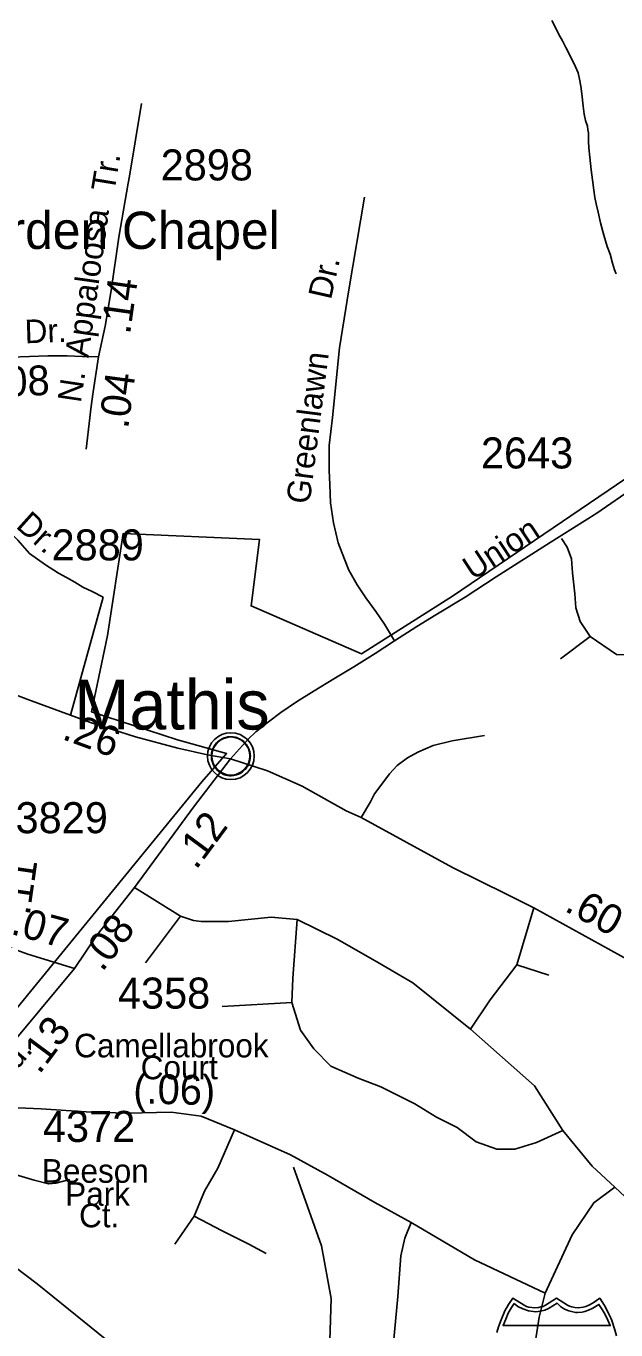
# Model space of a CAD drawing. Extents: x 1547597 to 1699558, y 810033 to 920809.
# Drawn here: x 1673884 to 1676262, y 849752 to 855001 of the extents above; entities that cross this region are included whole.
import ezdxf

# ---------------------------------------------------------------- set-up
doc = ezdxf.new("R2010")
doc.units = 0
for name, color, linetype in [('Exist Boundary Political City Limit New', 7, 'Continuous'), ('Exist Civil Demographics Community CELL', 7, 'Continuous'), ('Exist Civil Demographics Community Label', 7, 'Continuous'), ('Exist Cultural Church Label', 7, 'Continuous'), ('Exist Hydrographic Creek Single Shore', 7, 'Continuous'), ('Exist Hydrographic Misc Water Feature', 7, 'Continuous'), ('Exist Road Non-System Type 51', 7, 'Continuous'), ('Exist Road Non-System Type 51 Label', 7, 'Continuous'), ('Exist Road Primary Interstate Shield CELL', 7, 'Continuous'), ('Exist Road Secondary Mileage Hundredths English Label', 7, 'Continuous'), ('Exist Road Secondary Type 51 Attributed', 7, 'Continuous'), ('Exist Road Secondary Type 51 Label', 7, 'Continuous'), ('Exist Road Secondary Type 51 Number Label', 7, 'Continuous'), ('Map Preparation Boundary City Limit Buffer Line', 7, 'Continuous')]:
    doc.layers.add(name, color=color, linetype=linetype)

msp = doc.modelspace()

# ---------------------------------------------------------------- linework, layer by layer
at = {"layer": 'Exist Boundary Political City Limit New'}
msp.add_lwpolyline([(1672435.5, 849083), (1672907.3, 849938), (1673643.6, 850799.3), (1674593.4, 851958.8), (1674692.4, 852072.7), (1674494.4, 852127.2), (1674147.9, 852241.1), (1674212.2, 852548.1), (1674276.1, 852958.9), (1674825.6, 852934.2), (1674791, 852666.8), (1675236.5, 852473.7), (1675602.8, 852706.4), (1676523.6, 853330.3)], dxfattribs=at)
at = {"layer": 'Exist Civil Demographics Community CELL'}
msp.add_lwpolyline([(1674632.3, 852074.7), (1674633.3, 852080.3), (1674635.1, 852086.9), (1674638, 852094.1), (1674640.9, 852099.8), (1674644.3, 852105.6), (1674648, 852110.7), (1674652, 852115.1), (1674656.6, 852119.6), (1674662.1, 852124.2), (1674667.6, 852127.9), (1674672.4, 852130.8), (1674677.5, 852133.2), (1674683, 852135.5), (1674688.6, 852137.3), (1674692.9, 852138.5), (1674697.8, 852139.2), (1674701.9, 852139.9), (1674708.3, 852140.2), (1674712.7, 852140.1), (1674718.4, 852139.8), (1674723.3, 852139.1), (1674728.2, 852138.1), (1674733.2, 852136.7), (1674738.3, 852134.8), (1674745, 852131.9), (1674751.3, 852128.4), (1674756.3, 852124.8), (1674761.5, 852120.8), (1674764.8, 852117.7), (1674768.9, 852113.3), (1674772.8, 852108.6), (1674775.9, 852104), (1674779, 852099), (1674781.4, 852093.8), (1674783.5, 852088.8), (1674785, 852083.8), (1674786.3, 852079.2), (1674787.4, 852073.2), (1674788, 852068.5), (1674788.3, 852062.5), (1674788.1, 852056.7), (1674787.5, 852051), (1674786.6, 852045.5), (1674785, 852039.3), (1674783.1, 852033.5), (1674780.8, 852028.4), (1674777.6, 852022.4), (1674774.3, 852017.1), (1674770.9, 852012.4), (1674766.7, 852007.7), (1674761.4, 852002.7), (1674756.4, 851998.6), (1674751.4, 851995.1), (1674747, 851992.6), (1674740.2, 851989.4), (1674733.1, 851986.7), (1674727.1, 851985.2), (1674720.5, 851983.9), (1674716.1, 851983.5), (1674711.6, 851983.2), (1674706, 851983.2), (1674701.7, 851983.6), (1674696.1, 851984.3), (1674690.2, 851985.6), (1674685.6, 851987), (1674680.4, 851988.8), (1674675.8, 851990.8), (1674671.9, 851993.1), (1674665.1, 851997.1), (1674659.5, 852001.4), (1674654.6, 852005.9), (1674650.2, 852010.7), (1674647, 852014.7), (1674644, 852018.9), (1674639.9, 852026), (1674638.2, 852029.5), (1674636.5, 852033.5), (1674633.9, 852041.7), (1674632.3, 852048.8), (1674631.7, 852053.9), (1674631.3, 852060.3), (1674631.3, 852065), (1674631.8, 852071.4)], close=True, dxfattribs=at)
for centre, radius in [((1674710, 852062.3), 94.3), ((1674709.7, 852062.6), 76.7)]:
    msp.add_circle(centre, radius, dxfattribs=at)
at = {"layer": 'Exist Hydrographic Creek Single Shore'}
msp.add_lwpolyline([(1676114.4, 845023.8), (1675823.5, 845203.5), (1675726.5, 845504.2), (1675563.5, 845799.7), (1675431.6, 845982.9), (1675334.6, 846208), (1675302.6, 846376.1), (1675277.6, 846393), (1675082.1, 846934.6), (1674876.6, 847312.3), (1674757.6, 847651), (1674697.1, 847787.6), (1674707.6, 848413.9), (1674815.3, 848558.3), (1675015.6, 849079.2), (1675031, 849341.2), (1675102.6, 849495.4), (1675114.6, 849879.1), (1675075.6, 850090), (1674962.5, 850407.4)], dxfattribs=at)
at = {"layer": 'Exist Hydrographic Misc Water Feature'}
msp.add_lwpolyline([(1676262, 854004.1), (1676256.1, 854019.8), (1676248.3, 854046.3), (1676238.5, 854082.6), (1676227, 854114), (1676213.3, 854160.2), (1676199.8, 854208.9), (1676190.2, 854252.6), (1676182.5, 854286.4), (1676176.5, 854311.2), (1676172.9, 854340.8), (1676167.2, 854382.7), (1676161.7, 854423), (1676156.1, 854473.2), (1676152.3, 854511), (1676150.7, 854537.3), (1676150.7, 854551.3), (1676151, 854571), (1676148.9, 854583.4), (1676147.2, 854599), (1676139.2, 854621.3), (1676133.6, 854646.8), (1676129.7, 854678.9), (1676124.2, 854729.1), (1676120.4, 854759.6), (1676114.7, 854787.5), (1676108.9, 854813.1), (1676093.2, 854849.5), (1676059.8, 854915.9), (1676046.1, 854942.4), (1676032.2, 854968.2), (1676016.6, 854998), (1676002.8, 855024.5)], dxfattribs=at)
at = {"layer": 'Exist Road Non-System Type 51'}
for p, q in [((1674349.1, 854690.2), (1674301.1, 854397.5)), ((1674194.7, 852702.3), (1674063.8, 852227.2)), ((1676157.4, 852543.8), (1676038.2, 852453.9)), ((1674321.3, 851533.2), (1674506.5, 851417.7)), ((1675861.8, 851222.1), (1675930.2, 851451.3)), ((1674506.5, 851417.7), (1674365.3, 851229.3)), ((1675861.8, 851222.1), (1675991.2, 851180.2)), ((1674956.1, 851069.7), (1674674.5, 851054.5))]:
    msp.add_line(p, q, dxfattribs=at)
for points in [[(1675369.8, 852526.4), (1675329.1, 852593.3), (1675294.1, 852644), (1675253.3, 852698.9), (1675218.3, 852751.6), (1675185.4, 852810.3), (1675168.3, 852854.7), (1675141.6, 852921.2), (1675123.3, 853001.7), (1675111, 853081.9), (1675108.5, 853156), (1675105.6, 853212.1), (1675106.2, 853312.8), (1675119.3, 853425.2), (1675147.4, 853705.6), (1675184.8, 853939.4), (1675248.4, 854312.2)], [(1674146.1, 853460.2), (1674141.3, 853423.8), (1674126.7, 853298)], [(1676042.6, 852937.7), (1676064.7, 852903.4), (1676082.3, 852856.3), (1676086.7, 852800.7), (1676095.6, 852715), (1676100, 852659.4), (1676117.6, 852603.7), (1676157.4, 852543.8)], [(1676157.4, 852543.8), (1676263.3, 852471), (1676356, 852466.7), (1676885.7, 852466.7)], [(1675235.4, 851814.8), (1675272.7, 851878.1), (1675289.3, 851909.7), (1675322.2, 851955.1), (1675348.9, 851990.6), (1675379.6, 852024), (1675422.3, 852055.1), (1675462.8, 852078.3), (1675525.4, 852105.1), (1675601.8, 852123.5), (1675732.3, 852144.9)], [(1674506.5, 851417.7), (1674559.5, 851400.6), (1674590.4, 851396.3), (1674700.7, 851396.3), (1674872.9, 851413.4), (1674977.4, 851404.2)], [(1674977.4, 851404.2), (1674959.9, 851168.7), (1674956.1, 851069.7)], [(1674977.4, 851404.2), (1675138.8, 851324.9), (1675291, 851237.3), (1675443.2, 851149.7), (1675675.3, 850963.1)], [(1675675.3, 850963.1), (1675755.2, 851081.1), (1675861.8, 851222.1)], [(1676048.2, 850555.5), (1675941.7, 850506), (1675854.2, 850479.4), (1675781.9, 850479.4), (1675698.2, 850509.8), (1675622, 850567), (1675538.3, 850608.9), (1675450.8, 850662.2), (1675313.8, 850730.7), (1675222.5, 850765), (1675112.1, 850814.5), (1675043.6, 850883.1), (1674990.4, 850959.3), (1674956.1, 851069.7)], [(1675675.3, 850963.1), (1675839, 850818.3), (1675934.1, 850734.5), (1676048.2, 850555.5)], [(1673651.9, 850696.4), (1673727.3, 850654.5), (1673853, 850646.1), (1673945.2, 850641.9), (1674146.3, 850629.3), (1674292.9, 850625.1), (1674468.8, 850629.3), (1674590.3, 850612.5), (1674724.4, 850558)], [(1673604.6, 850641.2), (1673642.2, 850518.4), (1673651.2, 850470.2), (1673666.9, 850453.8), (1673706.4, 850431), (1673803.7, 850389), (1673917, 850354.7), (1673974.8, 850339.5), (1674004.8, 850342.9), (1674061.2, 850357.8)], [(1674724.4, 850558), (1674657.4, 850402.9), (1674602.9, 850310.6), (1674562.5, 850209.6), (1674484.2, 850097.1)], [(1674724.4, 850558), (1674950.6, 850457.4), (1675101.4, 850373.5), (1675290, 850264.5), (1675436.6, 850184.8)], [(1676048.2, 850555.5), (1676166.2, 850410.8), (1676257.5, 850327)], [(1673368.5, 850373.7), (1673553.2, 850225.8), (1673750.2, 850071.8), (1673929.8, 849936.9), (1674118.8, 849785), (1674322.9, 849618.8), (1674470.2, 849501.4), (1674677.2, 849347.1), (1674827.2, 849226.8), (1674969, 849113.9), (1675100.6, 849020.1), (1675435.3, 848743.9)], [(1676257.5, 850327), (1676172.3, 850264), (1676084.8, 850134.5), (1675977, 849899.7)], [(1676257.5, 850327), (1676381.6, 850210.6), (1676427.3, 850088.8), (1676446.3, 849966.9), (1676442.5, 849814.5)], [(1674562.5, 850209.6), (1674675.4, 850151.3), (1674782.3, 850097.1), (1674851.6, 850059.6)], [(1675436.6, 850184.8), (1675411.5, 850121.9), (1675394.7, 850050.7), (1675382.1, 849887.1), (1675361.2, 849656.5)], [(1675436.6, 850184.8), (1675692.1, 850033.9), (1675977, 849899.7)], [(1675977, 849899.7), (1675951.9, 849803.3), (1675926.7, 849639.8), (1675914.2, 849522.3), (1675910, 849342), (1675889, 849270.8)]]:
    msp.add_lwpolyline(points, dxfattribs=at)
at = {"layer": 'Exist Road Primary Interstate Shield CELL'}
msp.add_lwpolyline([(1676263.6, 849727.6), (1676256.4, 849756), (1676245.3, 849789.9), (1676236.3, 849811.6), (1676215.5, 849850), (1676196.8, 849879.6), (1676169.5, 849860.5), (1676151.8, 849851), (1676140.9, 849846.2), (1676129.8, 849844), (1676109.3, 849841.5), (1676096.4, 849842.1), (1676084.4, 849844.8), (1676074.3, 849847), (1676066.1, 849851), (1676021.8, 849879.6), (1675977.6, 849851), (1675968.3, 849846.8), (1675958.8, 849844.8), (1675949.6, 849842.2), (1675934.5, 849841.5), (1675922.9, 849841.9), (1675911.1, 849844), (1675901.7, 849846), (1675891.2, 849851), (1675846, 849879.6), (1675828.3, 849853.9), (1675813.8, 849828.5), (1675798.5, 849792.6), (1675789, 849764.8), (1675782.1, 849741.9)], dxfattribs=at)
msp.add_lwpolyline([(1675851.4, 849858.9), (1675840.4, 849842), (1675827.7, 849819.1), (1675817.6, 849795.5), (1675807.2, 849769.3), (1676238.8, 849769.1), (1676228.8, 849791.6), (1676218, 849814.1), (1676206.7, 849834.7), (1676193, 849854.6), (1676168.8, 849839.3), (1676151.2, 849831), (1676137, 849826.1), (1676125, 849823.4), (1676106.4, 849821.9), (1676098.1, 849822.4), (1676072.2, 849828.3), (1676054.6, 849835.5), (1676037.9, 849846.6), (1676024.4, 849859.3), (1675990.2, 849838.6), (1675975.1, 849832), (1675957.6, 849827.5), (1675938.5, 849825.1), (1675909.1, 849828.3), (1675886, 849836.3), (1675866.1, 849846.6)], close=True, dxfattribs=at)
at = {"layer": 'Exist Road Secondary Type 51 Attributed'}
for points in [[(1674176.3, 853669.2), (1674202.8, 853792.7), (1674227.7, 853936.3), (1674258.1, 854151.8), (1674296.5, 854369.1), (1674301.1, 854397.5)], [(1673729.8, 853658.2), (1673822, 853668.3), (1673898.1, 853670.8), (1673972.2, 853673.3), (1674050.3, 853673.7), (1674110.3, 853670.5), (1674176.3, 853669.2)], [(1673729.8, 853658.2), (1673730.1, 853476.1), (1673730.1, 853321.7), (1673729.9, 853249.2), (1673732.9, 853201.1), (1673750.7, 853126.9), (1673775, 853059.4), (1673790, 853014.5), (1673827.4, 852956.4), (1673851.7, 852932), (1673897.8, 852878.4), (1673962.2, 852832.7), (1674014.6, 852799), (1674047.2, 852781.3), (1674080.9, 852762.6), (1674113.5, 852742), (1674151.2, 852725.2), (1674194.7, 852702.3)], [(1674146.1, 853460.2), (1674155.4, 853529.5), (1674176.3, 853669.2)], [(1674707.9, 852051.6), (1674756.9, 852104.6), (1674779.4, 852130.2), (1674810, 852159.6), (1674861, 852200.6), (1674911.7, 852237.5), (1674974.6, 852280.3), (1675045.6, 852324.9), (1675124.6, 852373.3), (1675205.6, 852421.7), (1675290.8, 852476), (1675369.8, 852526.4), (1675459.1, 852584.6), (1675536, 852631.1), (1675653.5, 852702.8), (1675779.3, 852784.3), (1675996.2, 852921.9), (1676184.7, 853040.2), (1676337, 853145.3)], [(1674707.9, 852051.6), (1674616.1, 852067.4), (1674496.6, 852093.9), (1674325.4, 852139.4), (1674140.5, 852199.1), (1674063.8, 852227.2), (1673892.2, 852290.2), (1673430.1, 852465.5)], [(1674079.2, 851207.3), (1674171.2, 851342.1), (1674321.3, 851533.2), (1674559.8, 851856.5), (1674707.9, 852051.6)], [(1677637.7, 850963.2), (1677437.5, 851037.4), (1677299.6, 851072), (1677122.3, 851072), (1677008.3, 851060.6), (1676757.8, 851072), (1676576.2, 851129.3), (1676358.9, 851214.9), (1675930.2, 851451.3), (1675823.4, 851504.7), (1675603.4, 851613.2), (1675235.4, 851814.8), (1675173.9, 851842), (1674997.7, 851941.7), (1674856.9, 852002.5), (1674707.9, 852051.6)], [(1674079.2, 851207.3), (1673891.7, 851264.5), (1673772.6, 851308)], [(1673313.1, 850327.5), (1673368.5, 850373.7), (1673651.9, 850696.4), (1674079.2, 851207.3)]]:
    msp.add_lwpolyline(points, dxfattribs=at)
at = {"layer": 'Map Preparation Boundary City Limit Buffer Line'}
msp.add_lwpolyline([(1672435.5, 849083), (1672907.3, 849938), (1673643.6, 850799.3), (1674593.4, 851958.8), (1674692.4, 852072.7), (1674494.4, 852127.2), (1674147.9, 852241.1), (1674212.2, 852548.1), (1674276.1, 852958.9), (1674825.6, 852934.2), (1674791, 852666.8), (1675236.5, 852473.7), (1675602.8, 852706.4), (1676523.6, 853330.3)], dxfattribs=at)

# ---------------------------------------------------------------- texts
at = {"layer": 'Exist Civil Demographics Community Label'}
msp.add_text('Mathis', height=200, dxfattribs=at).set_placement((1674078.3, 852169.4))
at = {"layer": 'Exist Cultural Church Label'}
msp.add_text('Sedge Garden Chapel', height=150, dxfattribs=at).set_placement((1672910.6, 854104.2))
at = {"layer": 'Exist Road Non-System Type 51 Label'}
for s, rotation, p in [('Dr.', 77.3068, (1675113, 853896.8)), ('Greenlawn', 82.7376, (1675027.1, 853074.1))]:
    msp.add_text(s, height=95, rotation=rotation, dxfattribs=at).set_placement(p)
at = {"layer": 'Exist Road Secondary Mileage Hundredths English Label'}
for s, rotation, p in [('.14', 81.9704, (1674303.4, 853757.4)), ('.08', 1.9324, (1673758.4, 853508.9)), ('.04', 82.4013, (1674295.7, 853377.5)), ('.26', 339.8524, (1674025.2, 852132.1)), ('.12', 53.499, (1674569.6, 851601)), ('.11', 81.793, (1673898.5, 851417.6)), ('.60', 331.127, (1676050.1, 851441.4)), ('.07', 344.6705, (1673818.4, 851347.1)), ('.08', 51.8469, (1674191.2, 851190.2)), ('.13', 53.4467, (1673938.1, 850777.3)), ('(.06)', 358.6641, (1674315.5, 850664.2))]:
    msp.add_text(s, height=120, rotation=rotation, dxfattribs=at).set_placement(p)
at = {"layer": 'Exist Road Secondary Type 51 Label'}
for s, rotation, p in [('Tr.', 80.6965, (1674240.2, 854330.3)), ('Appaloosa', 81.9704, (1674135.1, 853663.9)), ('Dr.', 1.9324, (1673880.2, 853724.1)), ('N.', 81.4916, (1674105, 853482)), ('Dr.', 318.0637, (1673839.4, 852984.6)), ('Union', 33.455, (1675685.4, 852767.9)), ('Rd.', 50.2025, (1673789, 850725.1))]:
    msp.add_text(s, height=95, rotation=rotation, dxfattribs=at).set_placement(p)
for s, p in [('Camellabrook', (1674078.2, 850849.3)), ('Court', (1674346.4, 850761.1)), ('Beeson', (1673948.2, 850344.5)), ('Park', (1674042, 850251.8)), ('Ct.', (1674098.1, 850165))]:
    msp.add_text(s, height=95, dxfattribs=at).set_placement(p)
at = {"layer": 'Exist Road Secondary Type 51 Number Label'}
for s, p in [('2898', (1674427, 854380)), ('2643', (1675717.6, 853220.4)), ('2889', (1673987.2, 852850.2)), ('3829', (1673842.2, 851751.8)), ('4358', (1674254.7, 851045.6)), ('4372', (1673952.4, 850508.7))]:
    msp.add_text(s, height=125, dxfattribs=at).set_placement(p)

doc.saveas('drawing.dxf')
